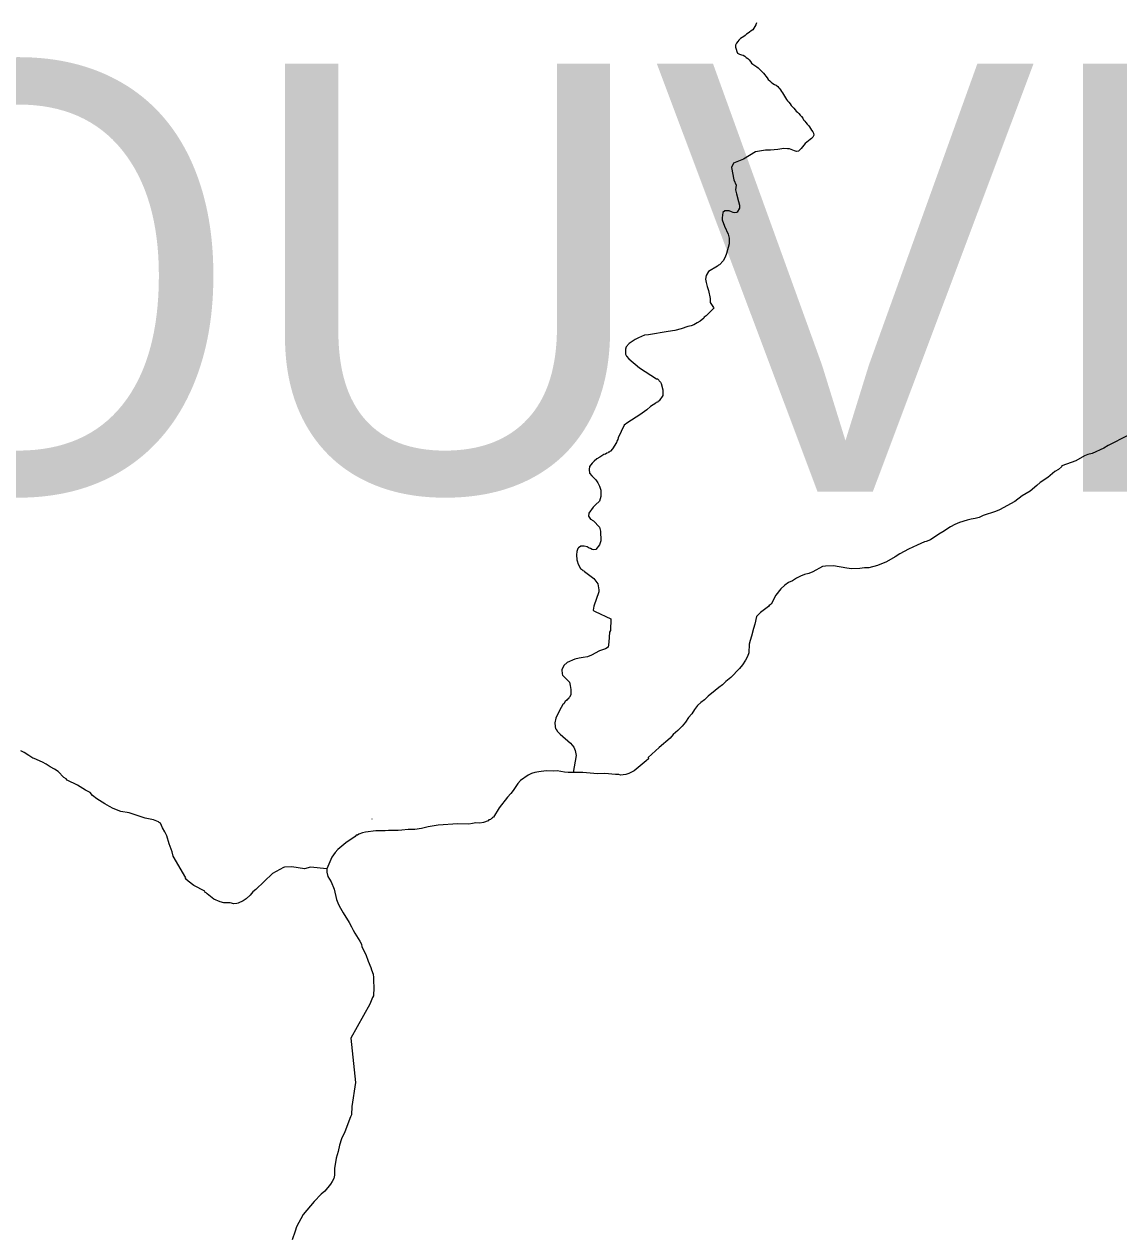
# Model space of a CAD drawing. Extents: x 553962 to 842807, y 8883888 to 9032388.
# Drawn here: x 594279 to 595557, y 8914230 to 8915641 of the extents above; entities that cross this region are included whole.
import ezdxf

# ---------------------------------------------------------------- set-up
doc = ezdxf.new("R2010")
doc.units = 0
doc.header["$LTSCALE"] = 200
doc.layers.add('6', color=7, linetype='Continuous', lineweight=13)

msp = doc.modelspace()

# ---------------------------------------------------------------- linework, layer by layer
at = {"layer": '6'}
for p, q in [((594685.2, 8914713), (594685.3, 8914713.3)), ((594632.1, 8914654.8), (594613, 8914657))]:
    msp.add_line(p, q, dxfattribs=at)
for points in [[(595134.2, 8915643), (595133.2, 8915640.8), (595132.1, 8915638.7), (595131, 8915636.7), (595129.7, 8915634.9), (595128, 8915633.5), (595126, 8915632.2), (595124.2, 8915630.9), (595122.4, 8915629.6), (595120.7, 8915628.4), (595119.1, 8915627.2), (595117.3, 8915625.9), (595115.4, 8915624.8), (595113.5, 8915622.9), (595112.2, 8915621.3), (595110.8, 8915619.2), (595109.6, 8915617.1), (595109.6, 8915614.5), (595110.4, 8915612.2), (595111, 8915609.6), (595112, 8915607.6), (595114, 8915606.3), (595116.5, 8915605.6), (595118.5, 8915605.1), (595120.5, 8915604), (595122.1, 8915602.7), (595123.8, 8915601.2), (595125.4, 8915599.7), (595127.1, 8915597.7)], [(595127.1, 8915597.7), (595128.3, 8915596.1), (595129.9, 8915594.7), (595132.1, 8915593.2), (595134.3, 8915591.8), (595136, 8915590.6), (595137.5, 8915589.1), (595139.2, 8915587.2), (595140.7, 8915585.8), (595142.3, 8915584.2), (595143.6, 8915582.1), (595145, 8915580.6), (595146.5, 8915578.9), (595147.8, 8915576.9), (595149.5, 8915575.3), (595151.3, 8915573.7), (595153, 8915572.2), (595155, 8915571.1), (595157.2, 8915570.2), (595158.8, 8915568.8), (595160.2, 8915567.3), (595160.8, 8915566.4), (595162.1, 8915564.7), (595163.3, 8915563), (595164.5, 8915561.2), (595165.6, 8915559.3), (595166.7, 8915557.4), (595167.8, 8915555.5), (595169.2, 8915553.5), (595170.4, 8915551.9), (595171.8, 8915550.2), (595173.2, 8915548.3), (595174.7, 8915546.6), (595176.2, 8915544.9), (595177.7, 8915543.2), (595179.1, 8915541.5), (595180.4, 8915539.8), (595182, 8915538.5), (595183.4, 8915537), (595185, 8915535.3), (595186.4, 8915533.7), (595188, 8915531.6), (595189.1, 8915529.8), (595190.4, 8915528.2), (595191.8, 8915526.6), (595193.3, 8915524.8), (595194.8, 8915523.2), (595195.9, 8915521.5), (595197.1, 8915519.7), (595198.4, 8915517.6), (595199.7, 8915515.9), (595200.7, 8915514), (595200.9, 8915511.9), (595199.9, 8915509.6), (595198.4, 8915507.9), (595196.6, 8915506.7), (595194.7, 8915505.3), (595192.8, 8915503.7), (595190.9, 8915502), (595189.3, 8915500.2), (595187.9, 8915498.3), (595186.1, 8915496.1), (595184.8, 8915494.6), (595183.2, 8915493.2), (595180.7, 8915492.8)], [(595180.7, 8915492.8), (595178.6, 8915493.5), (595176.6, 8915494.4), (595174.4, 8915495.2), (595172.4, 8915495.9), (595170.3, 8915496), (595165.8, 8915496.2), (595159.1, 8915495.2), (595150.3, 8915494.3), (595144.7, 8915494.3), (595133, 8915492.2), (595118.7, 8915483.7), (595107, 8915479.1), (595104.9, 8915474.1)], [(595104.9, 8915474.1), (595107.5, 8915459.6), (595110.3, 8915453.6), (595109.7, 8915447.9), (595110.5, 8915443.4), (595113.2, 8915434.3), (595114.2, 8915430), (595114.2, 8915426.4), (595111.3, 8915421.9), (595110.7, 8915421.4), (595108.9, 8915421.1), (595106.6, 8915421.4), (595104.7, 8915422.4), (595102, 8915423.3), (595098.1, 8915423.6), (595097.2, 8915423.3), (595094.8, 8915421.6), (595093.8, 8915415.4), (595093.8, 8915412.9), (595096.5, 8915405.5), (595100.9, 8915396.1), (595102.1, 8915391.5), (595102.2, 8915384.8), (595099, 8915373.6), (595097.3, 8915369.4), (595095, 8915365.2), (595090.8, 8915360.2), (595089.6, 8915360), (595088.6, 8915358.8)], [(595088.6, 8915358.8), (595077.9, 8915352.5), (595075.1, 8915347.9), (595074.5, 8915343.8), (595075.1, 8915339.7), (595076.4, 8915335.2), (595078.1, 8915330.4), (595080, 8915321), (595080.1, 8915316.3), (595083.9, 8915310.5), (595084.1, 8915309.7), (595075.4, 8915300.7), (595073.1, 8915299.4), (595072.6, 8915298.2), (595068.1, 8915294.4), (595064.6, 8915292.7), (595061, 8915290.3), (595057.7, 8915289.1), (595053.7, 8915288.4), (595046, 8915285.6), (595038.8, 8915283.8), (595030.9, 8915282.7), (595007.8, 8915278.7), (595003.4, 8915278.3), (594996.4, 8915275.3), (594992.2, 8915273), (594985.5, 8915268.4), (594982, 8915264.8), (594981.1, 8915261.7), (594980.9, 8915257.8), (594981, 8915256.1), (594982.4, 8915253.8), (594985, 8915250.7), (594997.4, 8915239.9), (595017.2, 8915227.4), (595018.4, 8915227.2), (595021.8, 8915223.2), (595022.6, 8915221.9), (595024.7, 8915214.3), (595024.5, 8915207.6), (595020.2, 8915201.6), (595019, 8915200.9), (595018.7, 8915200.1), (595017, 8915199.7), (595016.4, 8915198.8), (595010.3, 8915194.9), (595006.1, 8915191.2), (594997.7, 8915185.1), (594983.8, 8915176.3), (594979.5, 8915173.1), (594972.6, 8915158.2), (594972, 8915156.3), (594970.8, 8915154.6), (594970.4, 8915152.8), (594965.9, 8915145.3), (594963.5, 8915142.8), (594962.6, 8915142.4), (594962, 8915141.7), (594961.3, 8915141.5), (594960.9, 8915140.9), (594959.2, 8915140.4), (594957.7, 8915139.2), (594955.7, 8915139), (594951.1, 8915135.7), (594951.1, 8915135.7)], [(595567.8, 8915161.1), (595544.8, 8915149.4), (595539.6, 8915146.4), (595525.9, 8915140.2), (595520.9, 8915138.9), (595517, 8915137.2), (595506.8, 8915131.3), (595490.8, 8915125.5), (595490.3, 8915124.4), (595486.9, 8915121.5), (595482.6, 8915118.9), (595474.2, 8915112.2), (595465.5, 8915106), (595461.5, 8915102.5), (595453.5, 8915096.1), (595444.2, 8915090.7), (595435.9, 8915083.9), (595417.8, 8915074.1), (595413.1, 8915072.2), (595398.9, 8915067.6), (595393.9, 8915065.2), (595389.3, 8915064.2), (595384.6, 8915063.5), (595380.1, 8915062.3), (595371.3, 8915059.3), (595365.8, 8915057.1), (595360.6, 8915054.4), (595351.8, 8915048.4), (595346.8, 8915045.7), (595337.1, 8915039.1), (595332.1, 8915037.1), (595330.1, 8915036.8), (595321.7, 8915033.1), (595311.4, 8915028.2), (595301.4, 8915023), (595295.9, 8915019.4), (595285.8, 8915013.7), (595275.5, 8915009.4), (595265.1, 8915006.6), (595260, 8915006.5), (595254.6, 8915005.7), (595244.9, 8915005.5), (595239.4, 8915006.1), (595224, 8915008.7), (595214.6, 8915008.5), (595211.2, 8915008.1), (595199.7, 8915001.9), (595195.2, 8914999.8), (595190.1, 8914998.6), (595185.3, 8914996.8), (595180.7, 8914994.3), (595176, 8914991.4), (595171.3, 8914989.2), (595167.1, 8914986.1), (595162.4, 8914982), (595156.6, 8914974.7), (595151.1, 8914964.2), (595149, 8914962.6), (595148.1, 8914961.4), (595138.7, 8914954.5), (595134.1, 8914949.5), (595132.1, 8914940.8), (595130.4, 8914935.8), (595128.2, 8914926.6), (595126.5, 8914921.7), (595125.3, 8914917.3), (595124.9, 8914907.2), (595123.5, 8914902.9), (595121.3, 8914898.5), (595117.7, 8914893.2), (595114.2, 8914889), (595104, 8914878.5), (595098.2, 8914873.7), (595094.3, 8914870), (595089.9, 8914866.9), (595085.7, 8914863.1), (595077.5, 8914856.6), (595073.2, 8914852.3), (595068.9, 8914849.1), (595065.1, 8914845.7), (595061.8, 8914841.2), (595058.5, 8914835.8), (595054.6, 8914831.9), (595051.1, 8914826.2), (595047.2, 8914821.4), (595042.3, 8914816.6), (595036.8, 8914812), (595033.2, 8914807.5), (595020.3, 8914796.6)], [(595567.8, 8915161.1), (595544.8, 8915149.4), (595539.6, 8915146.4), (595525.9, 8915140.2), (595520.9, 8915138.9), (595517, 8915137.2), (595506.8, 8915131.3), (595490.8, 8915125.5), (595490.3, 8915124.4), (595486.9, 8915121.5), (595482.6, 8915118.9), (595474.2, 8915112.2), (595465.5, 8915106), (595461.5, 8915102.5), (595453.5, 8915096.1), (595444.2, 8915090.7), (595435.9, 8915083.9), (595417.8, 8915074.1), (595413.1, 8915072.2), (595398.9, 8915067.6), (595393.9, 8915065.2), (595389.3, 8915064.2), (595384.6, 8915063.5), (595380.1, 8915062.3), (595371.3, 8915059.3), (595365.8, 8915057.1), (595360.6, 8915054.4), (595351.8, 8915048.4), (595346.8, 8915045.7), (595337.1, 8915039.1), (595332.1, 8915037.1), (595330.1, 8915036.8), (595321.7, 8915033.1), (595311.4, 8915028.2), (595301.4, 8915023), (595295.9, 8915019.4), (595285.8, 8915013.7), (595275.5, 8915009.4), (595265.1, 8915006.6), (595260, 8915006.5), (595254.6, 8915005.7), (595244.9, 8915005.5), (595239.4, 8915006.1), (595224, 8915008.7), (595214.6, 8915008.5), (595211.2, 8915008.1), (595199.7, 8915001.9), (595195.2, 8914999.8), (595190.1, 8914998.6), (595185.3, 8914996.8), (595180.7, 8914994.3), (595176, 8914991.4), (595171.3, 8914989.2), (595167.1, 8914986.1), (595162.4, 8914982), (595156.6, 8914974.7), (595151.1, 8914964.2), (595149, 8914962.6), (595148.1, 8914961.4), (595138.7, 8914954.5), (595134.1, 8914949.5), (595132.1, 8914940.8), (595130.4, 8914935.8), (595128.2, 8914926.6), (595126.5, 8914921.7), (595125.3, 8914917.3), (595124.9, 8914907.2), (595123.5, 8914902.9), (595121.3, 8914898.5), (595117.7, 8914893.2), (595114.2, 8914889), (595104, 8914878.5), (595098.2, 8914873.7), (595094.3, 8914870), (595089.9, 8914866.9), (595085.7, 8914863.1), (595077.5, 8914856.6), (595073.2, 8914852.3), (595068.9, 8914849.1), (595065.1, 8914845.7), (595061.8, 8914841.2), (595058.5, 8914835.8), (595054.6, 8914831.9), (595051.1, 8914826.2), (595047.2, 8914821.4), (595042.3, 8914816.6), (595036.8, 8914812), (595033.2, 8914807.5), (595020.3, 8914796.6)], [(594951.1, 8915135.7), (594947.5, 8915133.9), (594944.4, 8915131.2), (594942.1, 8915128.7), (594939.2, 8915124.7), (594938.7, 8915121.4), (594938.9, 8915117.1), (594941.7, 8915113.9), (594946.4, 8915109.2), (594948.7, 8915105.9), (594950.8, 8915101.8), (594952.1, 8915097.2), (594952.3, 8915090), (594950.8, 8915084.3), (594945.9, 8915080.2), (594943.3, 8915077.3), (594938.3, 8915070.2), (594937.8, 8915066.7), (594940.1, 8915063.2), (594941.3, 8915062.9), (594942, 8915062.2), (594943.6, 8915061.5), (594950.5, 8915053.9), (594951.9, 8915049.5), (594952.1, 8915038.2), (594950.7, 8915033.3), (594946.6, 8915027.8), (594944.2, 8915027.6), (594942.3, 8915027.8), (594940.3, 8915029), (594938.7, 8915029.4), (594936.2, 8915031.1), (594932.6, 8915032), (594928.8, 8915032), (594926, 8915030), (594925.4, 8915029.2), (594924.2, 8915025.5)], [(594924.2, 8915025.5), (594923.9, 8915021.5), (594924.1, 8915015.7), (594924.7, 8915014.7), (594925.6, 8915010.9), (594928.5, 8915005.9), (594929.8, 8915005.1), (594930.7, 8915004.2), (594931.1, 8915003.4), (594932.5, 8915003), (594933.3, 8915002.1), (594936.4, 8915000), (594943.9, 8914993.9), (594948.9, 8914987.7), (594949.9, 8914980.9), (594950, 8914978.3), (594944, 8914961.7), (594943.4, 8914957.2), (594943.9, 8914956.3), (594945.8, 8914955.7), (594964.1, 8914946.8), (594963.4, 8914933.3), (594962.2, 8914931.5), (594961.7, 8914919.8), (594960.8, 8914913.8), (594957.8, 8914911.8), (594955.2, 8914911.2), (594950.6, 8914909.5), (594941.2, 8914904.6), (594936.5, 8914902.5), (594931.8, 8914901.6), (594927.1, 8914901.1), (594922, 8914899.7), (594913.1, 8914896.1), (594908.9, 8914892.3), (594906.8, 8914887.4), (594907.1, 8914882.6), (594907.6, 8914881.2), (594913.6, 8914874.9), (594914.9, 8914873.9), (594915.7, 8914872.9), (594916.6, 8914869), (594917.2, 8914864.5), (594917.2, 8914858.1), (594915.6, 8914855.3), (594914.7, 8914854.6), (594914.4, 8914853.5), (594913.4, 8914853.1), (594912.6, 8914851.8), (594910.7, 8914850.4), (594909, 8914847.7), (594907.9, 8914846.9), (594903.9, 8914839.7), (594899.7, 8914831), (594898.6, 8914825.6), (594898.8, 8914821.1), (594899.3, 8914818.5), (594900.2, 8914818), (594901.7, 8914815.3), (594904.6, 8914812.2), (594916.7, 8914801.6), (594920.7, 8914797.2), (594922.3, 8914793), (594923.4, 8914787.2), (594919.8, 8914767.4)], [(594613, 8914657), (594606, 8914654.9), (594591.4, 8914657.4), (594582.9, 8914656.9), (594581.7, 8914656.6), (594568.8, 8914649.4), (594549.4, 8914631), (594545.8, 8914628.2), (594542.7, 8914624.3), (594538.2, 8914620), (594534.5, 8914617.7), (594528.9, 8914614.7), (594527.2, 8914614.3), (594523.7, 8914614.1), (594519.5, 8914615.2), (594511.9, 8914615.4), (594507.8, 8914616.6), (594500.4, 8914619.7), (594492.4, 8914625.8), (594491.5, 8914627), (594490.3, 8914627.5), (594489.7, 8914628.7), (594477.1, 8914635.6), (594470.2, 8914640.4), (594467.3, 8914643.3), (594467.6, 8914644.4), (594452.9, 8914669.7), (594451.7, 8914674.7), (594448.2, 8914684.3), (594445.5, 8914693.4), (594443.2, 8914698.1), (594440.4, 8914702.8), (594438.1, 8914708.2), (594436.6, 8914708.9), (594435.7, 8914709.8), (594429.7, 8914712.2), (594420.1, 8914714.2), (594401.4, 8914720.3), (594391.8, 8914722.1), (594382.7, 8914725.4), (594378.4, 8914727.6), (594373.1, 8914730.7), (594363.8, 8914736.7), (594358.5, 8914740.8), (594356, 8914744), (594350.4, 8914746.9), (594341, 8914752.5), (594328.9, 8914758.7), (594327.7, 8914760), (594325.3, 8914761.5), (594318.5, 8914768.5), (594314.1, 8914771.4), (594309.3, 8914773.9), (594304.6, 8914777.1), (594300.2, 8914779.5), (594290.6, 8914783.9), (594288.8, 8914784.3), (594284.3, 8914787.5), (594278.9, 8914790.8), (594275, 8914792.8)], [(595020.3, 8914796.6), (595020.2, 8914796.6), (595007.6, 8914784.8), (595007.8, 8914783.6), (595005.2, 8914781.1), (594991.3, 8914769.4), (594984.9, 8914766.4), (594981.6, 8914765.3), (594981.6, 8914765.3), (594975.3, 8914764.3), (594973.2, 8914765.1), (594969.2, 8914765), (594957.1, 8914766.4), (594948.3, 8914765.8), (594931.3, 8914767.3), (594914.1, 8914767.5), (594909.9, 8914767.9)], [(595020.3, 8914796.6), (595020.2, 8914796.6), (595007.6, 8914784.8), (595007.8, 8914783.6), (595005.2, 8914781.1), (594991.3, 8914769.4), (594984.9, 8914766.4), (594981.6, 8914765.3), (594981.6, 8914765.3), (594975.3, 8914764.3), (594973.2, 8914765.1), (594969.2, 8914765), (594957.1, 8914766.4), (594948.3, 8914765.8), (594931.3, 8914767.3), (594914.1, 8914767.5), (594909.9, 8914767.9)], [(594909.9, 8914767.9), (594901.4, 8914769.4), (594897.1, 8914769.2), (594888.5, 8914769.4), (594879.9, 8914768.3), (594875.3, 8914767.4), (594871.4, 8914766.2), (594867.2, 8914764.3), (594858.6, 8914758.1), (594855.5, 8914754.6), (594849.9, 8914746.5), (594847.2, 8914742.9), (594843.3, 8914738.8), (594833.4, 8914726.1), (594826.9, 8914715.4), (594825.8, 8914714.9), (594825.3, 8914714.1), (594824.5, 8914713.7), (594823.3, 8914712.7), (594821.4, 8914712), (594820.7, 8914711.1), (594815.2, 8914709.2), (594811, 8914708.4), (594806.3, 8914708.5), (594802.4, 8914708.1), (594798, 8914707.3), (594785.3, 8914707.7), (594762.1, 8914705.8), (594750.6, 8914704.1), (594742.8, 8914702), (594735.1, 8914700.9), (594727.3, 8914700.8), (594719.7, 8914700.2), (594715.7, 8914699.6), (594711.8, 8914699.8), (594704.3, 8914699.6), (594700.3, 8914699.2), (594692.7, 8914699.3), (594689.4, 8914699.2), (594677.5, 8914697.7), (594674, 8914696.9), (594669.8, 8914695.6), (594667.9, 8914694.3), (594666.6, 8914694.2), (594665.3, 8914692.8), (594654.6, 8914685.3), (594645.2, 8914677.7), (594642.1, 8914674.1), (594638.2, 8914668.7), (594632.1, 8914654.8), (594632.3, 8914651.2), (594633.6, 8914646.1), (594637.5, 8914639.8), (594640.9, 8914631.3), (594643.7, 8914619.1), (594645, 8914615.4), (594646.6, 8914611.7), (594651.3, 8914603.5), (594658.3, 8914592.3), (594661.1, 8914587.3), (594663, 8914583.3), (594664.8, 8914579.9), (594670.8, 8914570.6), (594672.6, 8914566.9), (594673.2, 8914563.8), (594677.9, 8914555), (594680.5, 8914547.3), (594683.8, 8914539.7), (594684.3, 8914537.2), (594686.3, 8914531.8), (594686.7, 8914528.2), (594686.7, 8914524.1), (594687.3, 8914516.4), (594686.6, 8914506.7), (594685.5, 8914504.5), (594682.5, 8914496.8), (594660.3, 8914457.3), (594665.8, 8914405.3), (594661.6, 8914377.5), (594660.9, 8914367.5), (594659.8, 8914365.5), (594653.4, 8914347.9), (594649.4, 8914339.8), (594646.9, 8914332.3), (594645.6, 8914324.7), (594643.3, 8914316.9), (594641.1, 8914305.1), (594641.1, 8914297.3), (594640.3, 8914293.3), (594638.5, 8914289.8), (594636.4, 8914286.8), (594629.9, 8914278.7), (594625.6, 8914274.9), (594625.6, 8914274.9), (594617.3, 8914266.4), (594604.5, 8914251.3), (594597, 8914236.8), (594595.1, 8914231.9), (594591.9, 8914221.7)], [(594909.9, 8914767.9), (594901.4, 8914769.4), (594897.1, 8914769.2), (594888.5, 8914769.4), (594879.9, 8914768.3), (594875.3, 8914767.4), (594871.4, 8914766.2), (594867.2, 8914764.3), (594858.6, 8914758.1), (594855.5, 8914754.6), (594849.9, 8914746.5), (594847.2, 8914742.9), (594843.3, 8914738.8), (594833.4, 8914726.1), (594826.9, 8914715.4), (594825.8, 8914714.9), (594825.3, 8914714.1), (594824.5, 8914713.7), (594823.3, 8914712.7), (594821.4, 8914712), (594820.7, 8914711.1), (594815.2, 8914709.2), (594811, 8914708.4), (594806.3, 8914708.5), (594802.4, 8914708.1), (594798, 8914707.3), (594785.3, 8914707.7), (594762.1, 8914705.8), (594750.6, 8914704.1), (594742.8, 8914702), (594735.1, 8914700.9), (594727.3, 8914700.8), (594719.7, 8914700.2), (594715.7, 8914699.6), (594711.8, 8914699.8), (594704.3, 8914699.6), (594700.3, 8914699.2), (594692.7, 8914699.3), (594689.4, 8914699.2), (594677.5, 8914697.7), (594674, 8914696.9), (594669.8, 8914695.6), (594667.9, 8914694.3), (594666.6, 8914694.2), (594665.3, 8914692.8), (594654.6, 8914685.3), (594645.2, 8914677.7), (594642.1, 8914674.1), (594638.2, 8914668.7), (594632.1, 8914654.8), (594632.3, 8914651.2), (594633.6, 8914646.1), (594637.5, 8914639.8), (594640.9, 8914631.3), (594643.7, 8914619.1), (594645, 8914615.4), (594646.6, 8914611.7), (594651.3, 8914603.5), (594658.3, 8914592.3), (594661.1, 8914587.3), (594663, 8914583.3), (594664.8, 8914579.9), (594670.8, 8914570.6), (594672.6, 8914566.9), (594673.2, 8914563.8), (594677.9, 8914555), (594680.5, 8914547.3), (594683.8, 8914539.7), (594684.3, 8914537.2), (594686.3, 8914531.8), (594686.7, 8914528.2), (594686.7, 8914524.1), (594687.3, 8914516.4), (594686.6, 8914506.7), (594685.5, 8914504.5), (594682.5, 8914496.8), (594660.3, 8914457.3), (594665.8, 8914405.3), (594661.6, 8914377.5), (594660.9, 8914367.5), (594659.8, 8914365.5), (594653.4, 8914347.9), (594649.4, 8914339.8), (594646.9, 8914332.3), (594645.6, 8914324.7), (594643.3, 8914316.9), (594641.1, 8914305.1), (594641.1, 8914297.3), (594640.3, 8914293.3), (594638.5, 8914289.8), (594636.4, 8914286.8), (594629.9, 8914278.7), (594625.6, 8914274.9), (594625.6, 8914274.9), (594617.3, 8914266.4), (594604.5, 8914251.3), (594597, 8914236.8), (594595.1, 8914231.9), (594591.9, 8914221.7)]]:
    msp.add_lwpolyline(points, dxfattribs=at)

# ---------------------------------------------------------------- texts
msp.add_text('(DELMIRO GOUVEIA)', height=500, dxfattribs=at).set_placement((590036.9, 8915095.5))

doc.saveas('drawing.dxf')
